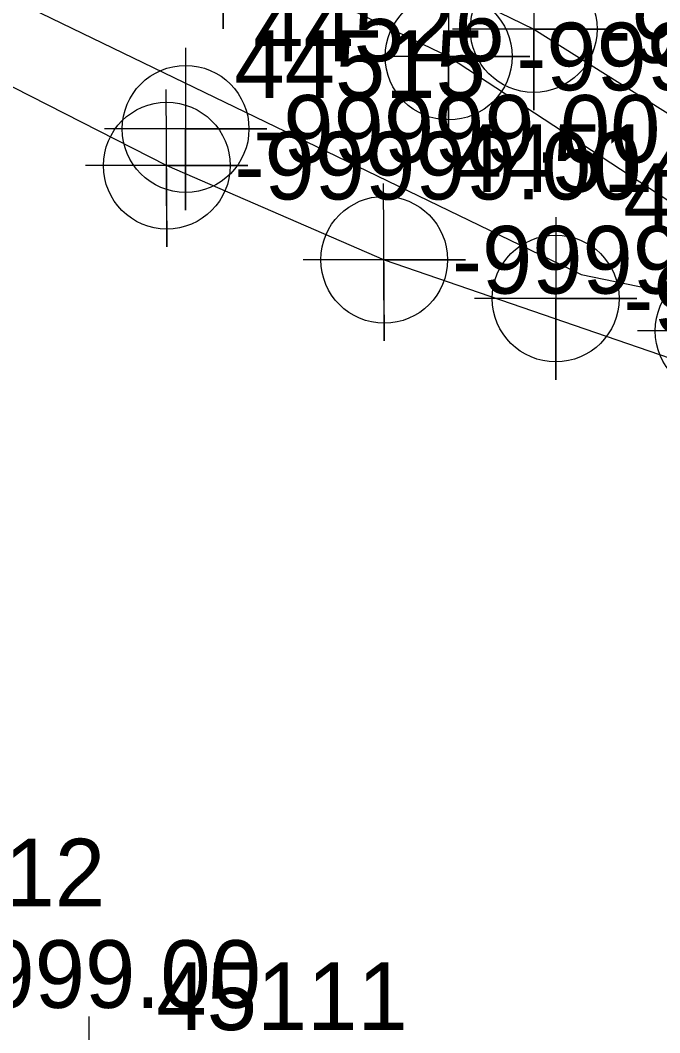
# Model space of a CAD drawing. Extents: x 2083698 to 2094313, y 743246 to 752873.
# Drawn here: x 2086720.72 to 2086744.37, y 747181.71 to 747219.12 of the extents above; entities that cross this region are included whole.
import ezdxf

# ---------------------------------------------------------------- set-up
doc = ezdxf.new("R2010")
doc.units = 0
for name, color, linetype in [('COGO Default Point Number', 7, 'Continuous'), ('Default Symbol CELL', 7, 'Continuous'), ('Default Symbol Cogo Number', 7, 'Continuous'), ('Exist Property Iron Pin Text', 7, 'Continuous'), ('Exist Property Line', 7, 'Continuous'), ('Exist Property Line Leader', 7, 'Continuous'), ('Exist Property Monument Text', 7, 'Continuous'), ('Exist Right of Way Line', 7, 'Continuous'), ('Exist Right of Way Line Leader', 7, 'Continuous'), ('Exist Right of Way Line Text', 7, 'Continuous'), ('Exist Utilities Power UG Cable SUE LOS B', 7, 'Continuous'), ('Exist Utilities Telephone UG Conduit SUE LOS B', 7, 'Continuous'), ('Exist Utilities TV UG Cable SUE LOS B', 7, 'Continuous'), ('Scratch_Level_2', 7, 'Continuous')]:
    doc.layers.add(name, color=color, linetype=linetype)

msp = doc.modelspace()

# ---------------------------------------------------------------- linework, layer by layer
at = {"layer": 'COGO Default Point Number'}
msp.add_lwpolyline([(2086723.256, 747182.304), (2086723.256, 747176.304), (2086723.256, 747179.304), (2086726.256, 747179.304), (2086720.256, 747179.304)], dxfattribs=at)
at = {"layer": 'Exist Property Iron Pin Text'}
for points in [[(2086728.231, 747224.799), (2086728.231, 747218.799), (2086728.231, 747221.799), (2086731.231, 747221.799), (2086725.231, 747221.799)], [(2086736.562, 747220.78), (2086736.562, 747214.78), (2086736.562, 747217.78), (2086739.562, 747217.78), (2086733.562, 747217.78)]]:
    msp.add_lwpolyline(points, dxfattribs=at)
msp.add_circle((2086736.562, 747217.78), 2.344, dxfattribs=at)
at = {"layer": 'Exist Property Line Leader'}
for points in [[(2086739.709, 747221.794), (2086739.709, 747215.794), (2086739.709, 747218.794), (2086742.709, 747218.794), (2086736.709, 747218.794)], [(2086726.835, 747218.104), (2086726.835, 747212.104), (2086726.835, 747215.104), (2086729.835, 747215.104), (2086723.835, 747215.104)], [(2086740.521, 747211.837), (2086740.521, 747205.837), (2086740.521, 747208.837), (2086743.521, 747208.837), (2086737.521, 747208.837)], [(2086746.546, 747210.641), (2086746.546, 747204.641), (2086746.546, 747207.641), (2086749.546, 747207.641), (2086743.546, 747207.641)]]:
    msp.add_lwpolyline(points, dxfattribs=at)
for centre in [(2086739.709, 747218.794), (2086726.835, 747215.104), (2086740.521, 747208.837), (2086746.546, 747207.641)]:
    msp.add_circle(centre, 2.344, dxfattribs=at)
at = {"layer": 'Exist Right of Way Line Text'}
for points in [[(2086726.108, 747216.563), (2086726.141, 747210.748), (2086726.124, 747213.748), (2086729.141, 747213.748), (2086723.141, 747213.748)], [(2086734.147, 747213.083), (2086734.18, 747207.268), (2086734.163, 747210.268), (2086737.18, 747210.268), (2086731.18, 747210.268)]]:
    msp.add_lwpolyline(points, dxfattribs=at)
for centre in [(2086726.141, 747213.748), (2086734.18, 747210.268)]:
    msp.add_circle(centre, 2.344, dxfattribs=at)
at = {"layer": 'Exist Utilities Power UG Cable SUE LOS B'}
msp.add_lwpolyline([(2086655.209, 747255.991), (2086678.403, 747244.975), (2086692.369, 747238.178), (2086706.353, 747231.49), (2086714.316, 747228.056), (2086728.231, 747221.799), (2086736.562, 747217.78), (2086748.923, 747209.686), (2086751.073, 747208.341)], dxfattribs=at)
at = {"layer": 'Exist Utilities Telephone UG Conduit SUE LOS B'}
msp.add_lwpolyline([(2086649.105, 747251.778), (2086676.241, 747239.819), (2086691.489, 747232.125), (2086701.66, 747227.034), (2086710.994, 747221.477), (2086726.141, 747213.748), (2086734.18, 747210.268), (2086747.474, 747205.694)], dxfattribs=at)
at = {"layer": 'Exist Utilities TV UG Cable SUE LOS B'}
for points in [[(2086657.546, 747259.9), (2086679.901, 747249.186), (2086694.729, 747242.002), (2086706.546, 747235.707), (2086716.126, 747230.411), (2086730.399, 747223.324), (2086739.709, 747218.794), (2086751.9, 747211.137), (2086754.157, 747207.117)], [(2086651.035, 747253.437), (2086741.457, 747209.726), (2086754.157, 747207.117)]]:
    msp.add_lwpolyline(points, dxfattribs=at)

# ---------------------------------------------------------------- texts
at = {"layer": 'Default Symbol CELL'}
for s, p in [('44526', (2086729.335, 747217.604)), ('44527', (2086743.021, 747211.337))]:
    msp.add_text(s, height=2.5, dxfattribs=at).set_placement(p)
at = {"layer": 'Default Symbol Cogo Number'}
for p in [(2086742.209, 747217.544), (2086729.335, 747213.854), (2086743.021, 747207.587)]:
    msp.add_text('-99999.00', height=2.5, dxfattribs=at).set_placement(p)
at = {"layer": 'Exist Property Line'}
msp.add_text('-99999.00', height=2.5, dxfattribs=at).set_placement((2086714.566, 747182.624))
at = {"layer": 'Exist Property Monument Text'}
msp.add_text('-99999.00', height=2.5, dxfattribs=at).set_placement((2086739.062, 747216.53))
at = {"layer": 'Exist Right of Way Line'}
for s, p in [('45112', (2086714.566, 747186.374)), ('45111', (2086725.756, 747181.804))]:
    msp.add_text(s, height=2.5, dxfattribs=at).set_placement(p)
at = {"layer": 'Exist Right of Way Line Leader'}
for s, p in [('44515', (2086728.641, 747216.248)), ('44514', (2086736.68, 747212.768))]:
    msp.add_text(s, height=2.5, dxfattribs=at).set_placement(p)
at = {"layer": 'Scratch_Level_2'}
for p in [(2086728.641, 747212.498), (2086736.68, 747209.018)]:
    msp.add_text('-99999.00', height=2.5, dxfattribs=at).set_placement(p)

doc.saveas('drawing.dxf')
